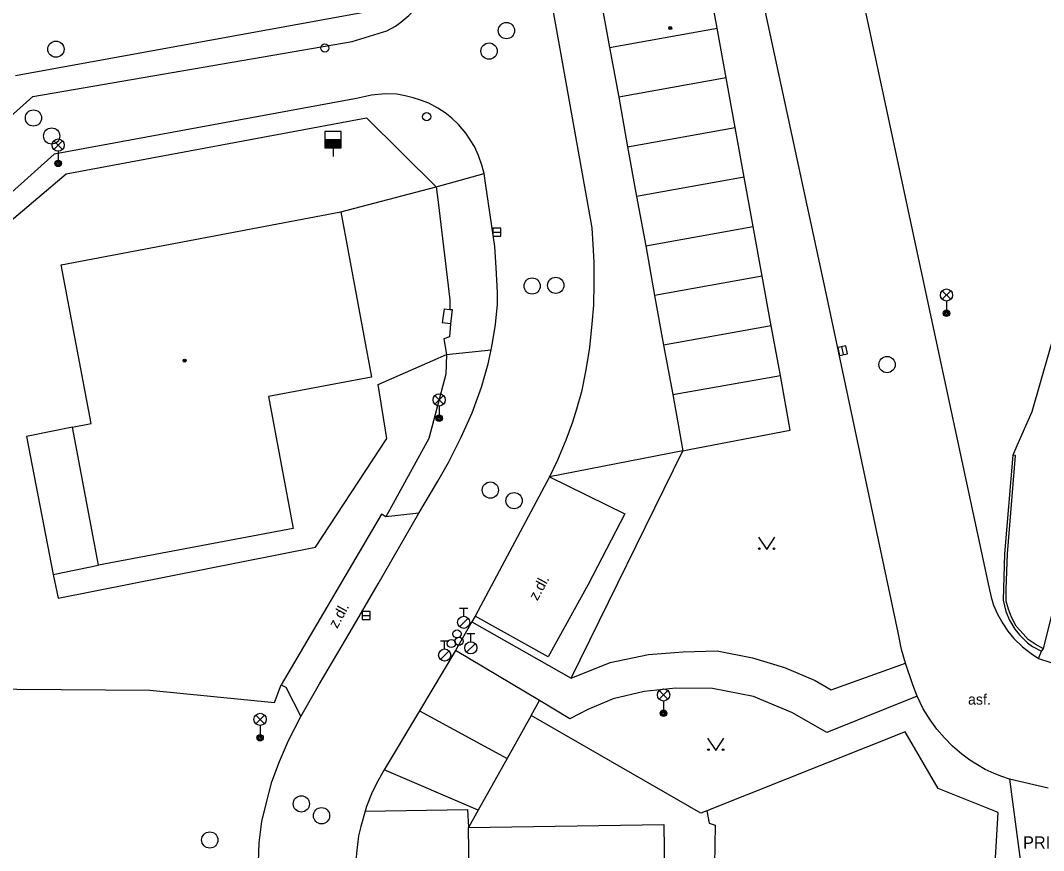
# Model space of a CAD drawing. Extents: x -595546 to -593986, y -1160845 to -1159202.
# Drawn here: x -594735.5 to -594672.6, y -1160096.8 to -1160045.7 of the extents above; entities that cross this region are included whole.
import ezdxf

# ---------------------------------------------------------------- set-up
doc = ezdxf.new("R2010")
doc.units = 0
for name, color, linetype in [('DOP - rozhrani ploch obecne', 7, 'Continuous'), ('Level 27', 7, 'Continuous'), ('Level 28', 7, 'Continuous'), ('Level 31', 7, 'Continuous'), ('Level 33', 7, 'Continuous'), ('Level 36', 7, 'Continuous'), ('Level 39', 7, 'Continuous'), ('slaboproud - povrch.  znaky a tel. budka skut. velikost', 7, 'Continuous'), ('Specificka linie pasportu komunikaci', 7, 'Continuous'), ('TM - budovy zdene_ betonove - VP', 7, 'Continuous'), ('TM - chodniky - VP', 7, 'Continuous'), ('TM - dolni hrana svahu', 7, 'Continuous'), ('TM - horni hrana svahu', 7, 'Continuous'), ('TM - komunikace - VP', 7, 'Continuous'), ('TM - letecke snimky - pomocna linie', 7, 'Continuous'), ('TM - popis objektu', 7, 'Continuous'), ('TM - popis povrchu', 7, 'Continuous'), ('TM - rozhrani ploch obecne - VP', 7, 'Continuous')]:
    doc.layers.add(name, color=color, linetype=linetype)

msp = doc.modelspace()

# ---------------------------------------------------------------- linework, layer by layer
at = {"layer": 'DOP - rozhrani ploch obecne'}
for points in [[(-594735.77, -1160049.12), (-594714.49, -1160045.25), (-594711.55, -1160041), (-594712.04, -1160038.11)], [(-594699.25, -1160047.41), (-594692.64, -1160046.22)], [(-594692.08, -1160049.27), (-594698.69, -1160050.46)], [(-594698.14, -1160053.51), (-594691.53, -1160052.32)], [(-594690.97, -1160055.37), (-594697.59, -1160056.56)], [(-594697.03, -1160059.6), (-594690.42, -1160058.42)], [(-594689.86, -1160061.47), (-594696.48, -1160062.65)], [(-594689.31, -1160064.52), (-594695.93, -1160065.7)], [(-594695.37, -1160068.75), (-594688.75, -1160067.57)]]:
    msp.add_lwpolyline(points, dxfattribs=at)
at = {"layer": 'Level 27'}
for p, q in [((-594706.43, -1160058.76), (-594705.93, -1160058.76)), ((-594684.868, -1160066.285), (-594684.972, -1160065.795)), ((-594714.47, -1160082.33), (-594713.97, -1160082.33))]:
    msp.add_line(p, q, dxfattribs=at)
for points in [[(-594706.43, -1160059.01), (-594705.93, -1160059.01), (-594705.93, -1160058.51), (-594706.43, -1160058.51)], [(-594684.623, -1160066.232), (-594684.728, -1160065.743), (-594685.217, -1160065.848), (-594685.112, -1160066.337)], [(-594714.47, -1160082.58), (-594713.97, -1160082.58), (-594713.97, -1160082.08), (-594714.47, -1160082.08)]]:
    msp.add_lwpolyline(points, close=True, dxfattribs=at)
for centre in [(-594705.59, -1160046.37), (-594733.29, -1160047.51), (-594706.66, -1160047.63), (-594734.67, -1160051.74), (-594733.55, -1160052.85), (-594702.56, -1160062.03), (-594704.01, -1160062.07), (-594682.19, -1160066.9), (-594706.58, -1160074.62), (-594705.12, -1160075.27), (-594718.2, -1160093.91), (-594716.96, -1160094.64), (-594723.83, -1160096.13)]:
    msp.add_circle(centre, 0.5, dxfattribs=at)
at = {"layer": 'Level 28'}
for p, q in [((-594716.75, -1160053.07), (-594715.75, -1160053.07)), ((-594716.75, -1160053.12), (-594715.75, -1160053.12)), ((-594716.75, -1160053.17), (-594715.75, -1160053.17)), ((-594716.75, -1160053.22), (-594715.75, -1160053.22)), ((-594716.75, -1160053.27), (-594715.75, -1160053.27)), ((-594716.75, -1160053.32), (-594715.75, -1160053.32)), ((-594716.75, -1160053.37), (-594715.75, -1160053.37)), ((-594716.75, -1160053.42), (-594715.75, -1160053.42)), ((-594716.75, -1160053.47), (-594715.75, -1160053.47)), ((-594716.75, -1160053.52), (-594715.75, -1160053.52)), ((-594716.25, -1160053.57), (-594716.25, -1160054.1)), ((-594708.47, -1160081.875), (-594707.97, -1160081.875)), ((-594708.22, -1160082.375), (-594708.22, -1160081.875)), ((-594708.478, -1160083.022), (-594707.948, -1160082.492)), ((-594708.03, -1160083.445), (-594707.53, -1160083.445)), ((-594707.78, -1160083.945), (-594707.78, -1160083.445)), ((-594709.64, -1160083.885), (-594709.14, -1160083.885)), ((-594709.39, -1160084.385), (-594709.39, -1160083.885)), ((-594708.038, -1160084.592), (-594707.508, -1160084.062)), ((-594709.648, -1160085.032), (-594709.118, -1160084.502))]:
    msp.add_line(p, q, dxfattribs=at)
msp.add_lwpolyline([(-594716.75, -1160053.57), (-594715.75, -1160053.57), (-594715.75, -1160052.57), (-594716.75, -1160052.57)], close=True, dxfattribs=at)
for centre, radius in [((-594716.76, -1160047.44), 0.25), ((-594708.22, -1160082.75), 0.375), ((-594708.63, -1160083.46), 0.25), ((-594708.98, -1160084.05), 0.25), ((-594708.51, -1160083.92), 0.25), ((-594707.78, -1160084.32), 0.375), ((-594709.39, -1160084.76), 0.375)]:
    msp.add_circle(centre, radius, dxfattribs=at)
at = {"layer": 'Level 31'}
msp.add_circle((-594710.5, -1160051.66), 0.25, dxfattribs=at)
at = {"layer": 'Level 33'}
for p, q in [((-594733.415, -1160053.67), (-594732.885, -1160053.14)), ((-594733.415, -1160053.14), (-594732.885, -1160053.67)), ((-594733.15, -1160053.78), (-594733.15, -1160054.53)), ((-594678.805, -1160062.89), (-594678.275, -1160062.36)), ((-594678.805, -1160062.36), (-594678.275, -1160062.89)), ((-594678.54, -1160063), (-594678.54, -1160063.75)), ((-594709.995, -1160069.34), (-594709.465, -1160068.81)), ((-594709.995, -1160068.81), (-594709.465, -1160069.34)), ((-594709.73, -1160069.45), (-594709.73, -1160070.2)), ((-594696.195, -1160087.48), (-594695.665, -1160086.95)), ((-594696.195, -1160086.95), (-594695.665, -1160087.48)), ((-594695.93, -1160087.59), (-594695.93, -1160088.34)), ((-594721.005, -1160088.98), (-594720.475, -1160088.45)), ((-594721.005, -1160088.45), (-594720.475, -1160088.98)), ((-594720.74, -1160089.09), (-594720.74, -1160089.84))]:
    msp.add_line(p, q, dxfattribs=at)
for centre, radius in [((-594733.15, -1160053.405), 0.375), ((-594733.15, -1160054.53), 0.2), ((-594733.15, -1160054.53), 0.145), ((-594733.15, -1160054.53), 0.0876), ((-594678.54, -1160062.625), 0.375), ((-594678.54, -1160063.75), 0.2), ((-594678.54, -1160063.75), 0.145), ((-594678.54, -1160063.75), 0.0876), ((-594709.73, -1160069.075), 0.375), ((-594709.73, -1160070.2), 0.2), ((-594709.73, -1160070.2), 0.145), ((-594709.73, -1160070.2), 0.0876), ((-594695.93, -1160087.215), 0.375), ((-594720.74, -1160088.715), 0.375), ((-594695.93, -1160088.34), 0.2), ((-594695.93, -1160088.34), 0.145), ((-594695.93, -1160088.34), 0.0876), ((-594720.74, -1160089.84), 0.2), ((-594720.74, -1160089.84), 0.145), ((-594720.74, -1160089.84), 0.0876)]:
    msp.add_circle(centre, radius, dxfattribs=at)
at = {"layer": 'Level 36'}
for points in [[(-594690.09, -1160077.52), (-594689.59, -1160078.27), (-594689.09, -1160077.52)], [(-594693.22, -1160089.88), (-594692.72, -1160090.63), (-594692.22, -1160089.88)]]:
    msp.add_lwpolyline(points, dxfattribs=at)
for centre in [(-594690.04, -1160078.22), (-594689.141, -1160078.22), (-594693.17, -1160090.58), (-594692.271, -1160090.58)]:
    msp.add_circle(centre, 0.05, dxfattribs=at)
at = {"layer": 'Level 39'}
for centre, radius in [((-594695.52, -1160046.21), 0.09), ((-594695.52, -1160046.21), 0.0398), ((-594725.38, -1160066.66), 0.09), ((-594725.38, -1160066.66), 0.0398)]:
    msp.add_circle(centre, radius, dxfattribs=at)
at = {"layer": 'slaboproud - povrch.  znaky a tel. budka skut. velikost'}
for points in [[(-594709.43, -1160063.47), (-594709.54, -1160064.34)], [(-594709.43, -1160063.47), (-594709.08, -1160063.51)], [(-594709.08, -1160063.51), (-594708.93, -1160063.52), (-594709.04, -1160064.4)], [(-594709.04, -1160064.4), (-594709.54, -1160064.34)]]:
    msp.add_lwpolyline(points, dxfattribs=at)
at = {"layer": 'Specificka linie pasportu komunikaci'}
for points in [[(-594672.87, -1160084.97), (-594672.69, -1160084.53)], [(-594714.27, -1160094.35), (-594707.98, -1160094.26), (-594707.93, -1160095.36)]]:
    msp.add_lwpolyline(points, dxfattribs=at)
at = {"layer": 'TM - budovy zdene_ betonove - VP'}
for points in [[(-594692.64, -1160046.22), (-594693.19, -1160043.18)], [(-594699.8, -1160044.36), (-594699.25, -1160047.41)], [(-594692.08, -1160049.27), (-594692.64, -1160046.22)], [(-594699.25, -1160047.41), (-594698.69, -1160050.46)], [(-594691.53, -1160052.32), (-594692.08, -1160049.27)], [(-594698.69, -1160050.46), (-594698.14, -1160053.51)], [(-594690.97, -1160055.37), (-594691.53, -1160052.32)], [(-594698.14, -1160053.51), (-594697.59, -1160056.56)], [(-594690.42, -1160058.42), (-594690.97, -1160055.37)], [(-594697.59, -1160056.56), (-594697.03, -1160059.6)], [(-594732.97, -1160060.76), (-594715.78, -1160057.52)], [(-594715.78, -1160057.52), (-594713.88, -1160067.67)], [(-594689.86, -1160061.47), (-594690.42, -1160058.42)], [(-594697.03, -1160059.6), (-594696.48, -1160062.65)], [(-594731.13, -1160070.52), (-594732.97, -1160060.76)], [(-594689.31, -1160064.52), (-594689.86, -1160061.47)], [(-594696.48, -1160062.65), (-594695.93, -1160065.7)], [(-594688.75, -1160067.57), (-594689.31, -1160064.52)], [(-594695.93, -1160065.7), (-594695.37, -1160068.75)], [(-594713.88, -1160067.67), (-594720.22, -1160068.86)], [(-594688.14, -1160070.93), (-594688.75, -1160067.57)], [(-594720.22, -1160068.86), (-594718.7, -1160076.98)], [(-594695.37, -1160068.75), (-594694.75, -1160072.2)], [(-594732.28, -1160070.74), (-594731.13, -1160070.52)], [(-594730.67, -1160079.23), (-594732.28, -1160070.74)], [(-594694.35, -1160072.13), (-594688.14, -1160070.93)], [(-594694.75, -1160072.2), (-594694.35, -1160072.13)], [(-594718.7, -1160076.98), (-594730.67, -1160079.23)], [(-594707.93, -1160095.36), (-594695.92, -1160095.18)], [(-594707.89, -1160098.29), (-594707.93, -1160095.36)], [(-594695.92, -1160095.18), (-594695.83, -1160101.32)]]:
    msp.add_lwpolyline(points, dxfattribs=at)
at = {"layer": 'TM - chodniky - VP'}
for points in [[(-594696.91, -1159983), (-594694.57, -1159993.77), (-594689.75, -1160016.25), (-594684.94, -1160038.62), (-594680.11, -1160061.1), (-594675.93, -1160080.56), (-594675.79, -1160081.2), (-594675.64, -1160081.7), (-594675.4, -1160082.24), (-594675.08, -1160082.82), (-594674.77, -1160083.3), (-594674.39, -1160083.75), (-594673.87, -1160084.25), (-594673.33, -1160084.67), (-594672.87, -1160084.97)], [(-594707.23, -1160020.21), (-594705.41, -1160030.32), (-594702.39, -1160047.03), (-594700.35, -1160058.49)], [(-594746.6, -1160061.06), (-594734.7, -1160050.41), (-594715.08, -1160047.04), (-594712.95, -1160046.38), (-594712.42, -1160046.09), (-594712.09, -1160045.85), (-594711.6, -1160045.45), (-594711.19, -1160045), (-594710.92, -1160044.7), (-594710.63, -1160044.28), (-594710.35, -1160043.75), (-594710.08, -1160043.2), (-594709.88, -1160042.57), (-594709.75, -1160041.98), (-594709.69, -1160041.54), (-594709.68, -1160040.98), (-594709.97, -1160038.88)], [(-594685.94, -1160062.52), (-594690.89, -1160039.51)], [(-594706.97, -1160055.16), (-594707.08, -1160054.7), (-594707.3, -1160054.05), (-594707.56, -1160053.5), (-594708.08, -1160052.67), (-594708.54, -1160052.15), (-594708.94, -1160051.76), (-594709.36, -1160051.43), (-594709.81, -1160051.13), (-594710.36, -1160050.84), (-594710.88, -1160050.64), (-594711.32, -1160050.5), (-594711.82, -1160050.38), (-594712.32, -1160050.28), (-594713.05, -1160050.26), (-594713.89, -1160050.33), (-594714.81, -1160050.54), (-594733.4, -1160053.97), (-594745.32, -1160064.66), (-594752.32, -1160070.91)], [(-594706.85, -1160055.9), (-594706.97, -1160055.16)], [(-594706.53, -1160065.99), (-594706.45, -1160065.57), (-594706.27, -1160064.43), (-594706.14, -1160063.19), (-594706.14, -1160062.48), (-594706.23, -1160060.93), (-594706.3, -1160059.64), (-594706.69, -1160057), (-594706.85, -1160055.9)], [(-594700.35, -1160058.49), (-594700.27, -1160059.51), (-594700.22, -1160060.61), (-594700.21, -1160061.9), (-594700.24, -1160063.25), (-594700.35, -1160064.4), (-594700.48, -1160065.86), (-594700.72, -1160067.23), (-594700.98, -1160068.58), (-594701.28, -1160069.65), (-594701.54, -1160070.45), (-594701.93, -1160071.54), (-594702.46, -1160072.78), (-594702.95, -1160073.81)], [(-594681.5, -1160083.37), (-594685.94, -1160062.52)], [(-594710.97, -1160076.03), (-594709.81, -1160074.08), (-594709.16, -1160072.93), (-594708.37, -1160071.36), (-594707.7, -1160069.87), (-594707.13, -1160068.3), (-594706.71, -1160066.85), (-594706.53, -1160065.99)], [(-594702.95, -1160073.81), (-594707.51, -1160082.36)], [(-594681.049, -1160085.254), (-594681.3, -1160084.41), (-594681.5, -1160083.37)], [(-594680.34, -1160087.28), (-594680.61, -1160086.59), (-594681.049, -1160085.254)], [(-594672.87, -1160084.97), (-594672.12, -1160085.22), (-594671.39, -1160085.48)], [(-594674.67, -1160092.39), (-594675.14, -1160092.23), (-594675.61, -1160092.04), (-594676.16, -1160091.8), (-594676.62, -1160091.51), (-594677.1, -1160091.23), (-594677.6, -1160090.86), (-594678.16, -1160090.36), (-594678.66, -1160089.84), (-594679.14, -1160089.32), (-594679.55, -1160088.75), (-594679.97, -1160088.06), (-594680.34, -1160087.28)], [(-594672.28, -1160092.95), (-594674.67, -1160092.39)]]:
    msp.add_lwpolyline(points, dxfattribs=at)
at = {"layer": 'TM - dolni hrana svahu'}
for points in [[(-594671.16, -1160062.39), (-594673.28, -1160069.8), (-594674.21, -1160071.9)], [(-594674.21, -1160071.9), (-594674.46, -1160072.47)], [(-594674.67, -1160092.39), (-594673.91, -1160098.1), (-594677.09, -1160121.31)]]:
    msp.add_lwpolyline(points, dxfattribs=at)
at = {"layer": 'TM - horni hrana svahu'}
msp.add_lwpolyline([(-594672.57, -1160084.37), (-594670.79, -1160077.23), (-594664.97, -1160058.34)], dxfattribs=at)
at = {"layer": 'TM - komunikace - VP'}
for points in [[(-594718.23, -1160088.54), (-594717.09, -1160086.54), (-594715.23, -1160083.37), (-594713.48, -1160080.38), (-594710.97, -1160076.03)], [(-594707.71, -1160082.71), (-594708.72, -1160084.49)], [(-594707.51, -1160082.36), (-594707.71, -1160082.71)], [(-594708.72, -1160084.49), (-594710.93, -1160088.19)], [(-594720.8, -1160096.31), (-594720.62, -1160094.99), (-594720.34, -1160093.83), (-594720.01, -1160092.56), (-594719.55, -1160091.3), (-594718.99, -1160090.01), (-594718.23, -1160088.54)], [(-594710.93, -1160088.19), (-594713.1, -1160091.81)], [(-594713.1, -1160091.81), (-594713.47, -1160092.47), (-594713.84, -1160093.2), (-594714.19, -1160094.07), (-594714.27, -1160094.35)], [(-594714.27, -1160094.35), (-594714.54, -1160095.3), (-594714.69, -1160095.87), (-594714.82, -1160096.95), (-594714.89, -1160098.08)], [(-594720.63, -1160112.44), (-594720.79, -1160102.42), (-594720.84, -1160097.5), (-594720.8, -1160096.31)]]:
    msp.add_lwpolyline(points, dxfattribs=at)
at = {"layer": 'TM - letecke snimky - pomocna linie'}
for points in [[(-594747.97, -1160068.13), (-594732.65, -1160055.17), (-594714.19, -1160051.74), (-594709.91, -1160055.98)], [(-594709.91, -1160055.98), (-594706.97, -1160055.16)], [(-594715.78, -1160057.52), (-594709.91, -1160055.98)], [(-594709.91, -1160055.98), (-594709.79, -1160056.91), (-594709.07, -1160062.92), (-594709.08, -1160063.51)], [(-594709.04, -1160064.4), (-594709.09, -1160065.2), (-594709.45, -1160065.31), (-594709.28, -1160066.28)], [(-594733.45, -1160079.8), (-594733.16, -1160081.27), (-594717.33, -1160078.12), (-594712.94, -1160071.45), (-594713.47, -1160068.12), (-594709.28, -1160066.28)], [(-594709.28, -1160066.28), (-594709.32, -1160067.49), (-594710.36, -1160071.45), (-594713.01, -1160076.27)], [(-594709.28, -1160066.28), (-594706.53, -1160065.99)], [(-594747.97, -1160068.13), (-594747.67, -1160087.18), (-594738.44, -1160086.84), (-594727.52, -1160086.92), (-594719.86, -1160087.68), (-594719.44, -1160086.59)], [(-594732.28, -1160070.74), (-594735.1, -1160071.33), (-594733.45, -1160079.8)], [(-594694.75, -1160072.2), (-594702.95, -1160073.81)], [(-594701.61, -1160086.19), (-594694.75, -1160072.2)], [(-594733.45, -1160079.8), (-594730.67, -1160079.23)], [(-594707.71, -1160082.71), (-594701.61, -1160086.19)], [(-594703.56, -1160087.56), (-594708.72, -1160084.49)], [(-594701.61, -1160086.19), (-594699.212, -1160085.213), (-594696.867, -1160084.725), (-594694.733, -1160084.562), (-594692.627, -1160084.495), (-594690.46, -1160084.936), (-594688.5, -1160085.528), (-594686.606, -1160086.323), (-594685.623, -1160086.909), (-594681.049, -1160085.254)], [(-594680.34, -1160087.28), (-594685.901, -1160089.524), (-594688.01, -1160088.313), (-594690.402, -1160087.302), (-594692.913, -1160086.809), (-594695.185, -1160086.802), (-594697.122, -1160087.003), (-594699.03, -1160087.46), (-594700.583, -1160088.099), (-594701.69, -1160088.68), (-594703.56, -1160087.56)], [(-594704.07, -1160088.47), (-594703.56, -1160087.56)], [(-594710.93, -1160088.19), (-594705.55, -1160091.12)], [(-594704.07, -1160088.47), (-594705.55, -1160091.12)], [(-594693.65, -1160094.48), (-594704.07, -1160088.47)], [(-594679.43, -1160132.58), (-594678.24, -1160122.76), (-594676.93, -1160112.94), (-594675.74, -1160101.09), (-594675.36, -1160094.44), (-594679.05, -1160092.96), (-594681.08, -1160089.49), (-594693.27, -1160094.33)], [(-594705.55, -1160091.12), (-594707.33, -1160094.3)], [(-594707.33, -1160094.3), (-594713.1, -1160091.81)], [(-594707.33, -1160094.3), (-594707.93, -1160095.36)], [(-594693.27, -1160094.33), (-594693.65, -1160094.48)], [(-594693.27, -1160094.33), (-594693.12, -1160095.09), (-594692.76, -1160095.21), (-594692.84, -1160100.13), (-594693.48, -1160100.25), (-594693.12, -1160113.11), (-594691.85, -1160113.07)]]:
    msp.add_lwpolyline(points, dxfattribs=at)
at = {"layer": 'TM - rozhrani ploch obecne - VP'}
for points in [[(-594674.46, -1160072.47), (-594674.98, -1160078.53), (-594675.06, -1160081.39), (-594674.89, -1160082.08), (-594674.67, -1160082.62), (-594674.33, -1160083.16), (-594674.04, -1160083.51), (-594673.55, -1160084), (-594673.24, -1160084.24), (-594672.69, -1160084.53)], [(-594672.57, -1160084.37), (-594673.09, -1160084.1), (-594673.51, -1160083.8), (-594673.83, -1160083.45), (-594674.25, -1160082.99), (-594674.53, -1160082.44), (-594674.73, -1160081.94), (-594674.86, -1160081.45), (-594674.86, -1160080.71), (-594674.78, -1160078.54), (-594674.29, -1160072.49)], [(-594674.29, -1160072.49), (-594674.46, -1160072.47)], [(-594702.95, -1160073.81), (-594698.32, -1160076.07), (-594700.57, -1160080.42), (-594703.03, -1160084.87), (-594707.51, -1160082.36)], [(-594713.01, -1160076.27), (-594713.28, -1160076.1), (-594719.44, -1160086.59)], [(-594710.97, -1160076.03), (-594713.01, -1160076.27)], [(-594672.69, -1160084.53), (-594672.57, -1160084.37)], [(-594719.44, -1160086.59), (-594719.15, -1160086.74), (-594718.23, -1160088.54)]]:
    msp.add_lwpolyline(points, dxfattribs=at)

# ---------------------------------------------------------------- texts
at = {"layer": 'TM - popis objektu'}
msp.add_text('PRIS', height=0.75, dxfattribs=at).set_placement((-594673.83, -1160096.66))
at = {"layer": 'TM - popis povrchu'}
for p in [(-594703.69, -1160081.46), (-594716, -1160083.17)]:
    msp.add_text('z.dl.', height=0.65, rotation=61.41, dxfattribs=at).set_placement(p)
msp.add_text('asf.', height=0.65, dxfattribs=at).set_placement((-594677.21, -1160087.81))

doc.saveas('drawing.dxf')
